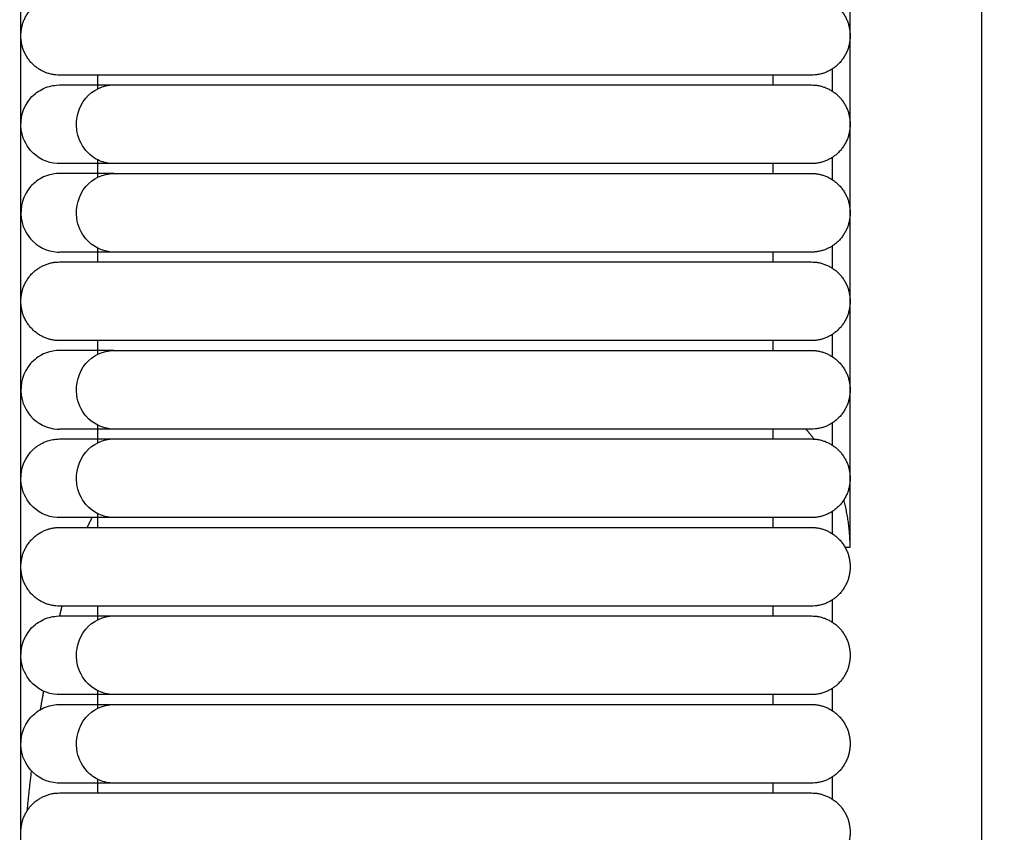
# Model space of a CAD drawing. Header units: millimetres. Extents: x -31695 to -19845, y -5614 to 7253.
# Tile 331 of 432: x -25814 to -25763, y 4683 to 4725. Entities that reach past the tile are written whole.
import ezdxf

# ---------------------------------------------------------------- set-up
doc = ezdxf.new("R2010")
doc.units = ezdxf.units.MM
doc.layers.add('2d', color=7, linetype='Continuous', true_color=0x000000)

msp = doc.modelspace()

# ---------------------------------------------------------------- linework, layer by layer
at = {"layer": '2d', "linetype": 'Continuous', "lineweight": -3}
for points, degree in [([(-25813.959, 4677.247), (-25813.959, 5052.785), (-25813.959, 5428.322)], 2), ([(-25771.146, 4697.546), (-25771.146, 5052.785), (-25771.146, 5408.023)], 2), ([(-25809.977, 4721.398), (-25809.977, 4721.652), (-25809.977, 4721.906)], 2), ([(-25780.107, 4721.906), (-25788.838, 4721.906), (-25797.57, 4721.906)], 2), ([(-25775.129, 4721.906), (-25775.129, 4721.652), (-25775.129, 4721.398)], 2), ([(-25772.072, 4722.22), (-25772.072, 4721.841), (-25772.072, 4721.462), (-25772.072, 4721.083)], 3), ([(-25809.977, 4721.206), (-25809.977, 4721.302), (-25809.977, 4721.398)], 2), ([(-25797.57, 4721.398), (-25788.838, 4721.398), (-25780.107, 4721.398)], 2), ([(-25811.974, 4717.339), (-25812.009, 4717.339), (-25812.043, 4717.34), (-25812.077, 4717.341)], 3), ([(-25811.676, 4717.339), (-25811.864, 4717.339), (-25811.962, 4717.339), (-25811.967, 4717.339)], 3), ([(-25809.977, 4716.638), (-25809.977, 4717.084), (-25809.977, 4717.53)], 2), ([(-25797.57, 4717.338), (-25798.436, 4717.338), (-25799.306, 4717.338), (-25800.158, 4717.339)], 3), ([(-25780.107, 4717.338), (-25788.838, 4717.338), (-25797.57, 4717.338)], 2), ([(-25775.129, 4717.338), (-25775.129, 4717.085), (-25775.129, 4716.831)], 2), ([(-25772.072, 4717.653), (-25772.072, 4717.273), (-25772.072, 4716.894), (-25772.072, 4716.516)], 3), ([(-25797.57, 4716.831), (-25788.838, 4716.831), (-25780.107, 4716.831)], 2), ([(-25812.077, 4712.774), (-25812.043, 4712.773), (-25812.009, 4712.772), (-25811.974, 4712.771)], 3), ([(-25811.676, 4712.771), (-25811.864, 4712.771), (-25811.962, 4712.771), (-25811.967, 4712.771)], 3), ([(-25809.977, 4712.263), (-25809.977, 4712.613), (-25809.977, 4712.963)], 2), ([(-25797.57, 4712.771), (-25799.174, 4712.771), (-25800.791, 4712.771), (-25802.283, 4712.771)], 3), ([(-25780.107, 4712.771), (-25788.838, 4712.771), (-25797.57, 4712.771)], 2), ([(-25775.129, 4712.771), (-25775.129, 4712.517), (-25775.129, 4712.263)], 2), ([(-25772.072, 4713.086), (-25772.072, 4712.706), (-25772.072, 4712.327), (-25772.072, 4711.949)], 3), ([(-25797.57, 4712.263), (-25788.838, 4712.263), (-25780.107, 4712.263)], 2), ([(-25809.977, 4707.504), (-25809.977, 4707.854), (-25809.977, 4708.204)], 2), ([(-25780.107, 4708.204), (-25788.838, 4708.204), (-25797.57, 4708.204)], 2), ([(-25775.129, 4708.204), (-25775.129, 4707.95), (-25775.129, 4707.696)], 2), ([(-25772.072, 4708.518), (-25772.072, 4708.138), (-25772.072, 4707.759), (-25772.072, 4707.381)], 3), ([(-25797.57, 4707.696), (-25788.838, 4707.696), (-25780.107, 4707.696)], 2), ([(-25812.077, 4703.639), (-25812.043, 4703.638), (-25812.009, 4703.637), (-25811.974, 4703.636)], 3), ([(-25811.676, 4703.636), (-25811.864, 4703.636), (-25811.962, 4703.636), (-25811.967, 4703.637)], 3), ([(-25809.977, 4702.936), (-25809.977, 4703.382), (-25809.977, 4703.828)], 2), ([(-25780.107, 4703.636), (-25788.838, 4703.636), (-25797.57, 4703.636)], 2), ([(-25775.129, 4703.636), (-25775.129, 4703.382), (-25775.129, 4703.129)], 2), ([(-25772.072, 4703.951), (-25772.072, 4703.571), (-25772.072, 4703.192), (-25772.072, 4702.814)], 3), ([(-25812.52, 4703.047), (-25812.475, 4703.059), (-25812.43, 4703.071), (-25812.385, 4703.082)], 3), ([(-25812.385, 4703.082), (-25812.339, 4703.091), (-25812.293, 4703.099), (-25812.247, 4703.108)], 3), ([(-25812.247, 4703.108), (-25812.201, 4703.113), (-25812.154, 4703.118), (-25812.108, 4703.124)], 3), ([(-25812.108, 4703.124), (-25812.061, 4703.125), (-25812.015, 4703.127), (-25811.968, 4703.129)], 3), ([(-25797.57, 4703.129), (-25788.838, 4703.129), (-25780.107, 4703.129)], 2), ([(-25813.456, 4702.448), (-25813.424, 4702.483), (-25813.391, 4702.517), (-25813.359, 4702.551)], 3), ([(-25813.359, 4702.551), (-25813.324, 4702.583), (-25813.29, 4702.615), (-25813.255, 4702.647)], 3), ([(-25813.255, 4702.647), (-25813.219, 4702.676), (-25813.182, 4702.705), (-25813.145, 4702.734)], 3), ([(-25813.145, 4702.734), (-25813.106, 4702.761), (-25813.068, 4702.788), (-25813.029, 4702.814)], 3), ([(-25813.029, 4702.814), (-25812.989, 4702.838), (-25812.948, 4702.862), (-25812.908, 4702.886)], 3), ([(-25812.908, 4702.886), (-25812.866, 4702.907), (-25812.824, 4702.927), (-25812.782, 4702.948)], 3), ([(-25812.782, 4702.948), (-25812.739, 4702.966), (-25812.696, 4702.984), (-25812.653, 4703.002)], 3), ([(-25812.653, 4703.002), (-25812.609, 4703.017), (-25812.564, 4703.032), (-25812.52, 4703.047)], 3), ([(-25811.974, 4699.069), (-25812.009, 4699.07), (-25812.043, 4699.071), (-25812.077, 4699.072)], 3), ([(-25811.676, 4699.069), (-25811.864, 4699.069), (-25811.962, 4699.069), (-25811.967, 4699.069)], 3), ([(-25809.977, 4698.561), (-25809.977, 4698.911), (-25809.977, 4699.261)], 2), ([(-25797.57, 4699.069), (-25798.436, 4699.069), (-25799.306, 4699.069), (-25800.158, 4699.069)], 3), ([(-25780.107, 4699.069), (-25788.838, 4699.069), (-25797.57, 4699.069)], 2), ([(-25775.129, 4699.069), (-25775.129, 4698.815), (-25775.129, 4698.561)], 2), ([(-25772.072, 4699.384), (-25772.072, 4699.004), (-25772.072, 4698.625), (-25772.072, 4698.247)], 3), ([(-25797.57, 4698.561), (-25788.838, 4698.561), (-25780.107, 4698.561)], 2), ([(-25809.977, 4693.802), (-25809.977, 4694.152), (-25809.977, 4694.502)], 2), ([(-25780.107, 4694.502), (-25788.838, 4694.502), (-25797.57, 4694.502)], 2), ([(-25775.129, 4694.502), (-25775.129, 4694.248), (-25775.129, 4693.994)], 2), ([(-25772.072, 4694.816), (-25772.072, 4694.436), (-25772.072, 4694.057), (-25772.072, 4693.679)], 3), ([(-25797.57, 4693.994), (-25788.838, 4693.994), (-25780.107, 4693.994)], 2), ([(-25811.974, 4689.934), (-25812.009, 4689.935), (-25812.043, 4689.936), (-25812.077, 4689.937)], 3), ([(-25811.676, 4689.934), (-25811.864, 4689.934), (-25811.962, 4689.934), (-25811.967, 4689.935)], 3), ([(-25809.977, 4689.234), (-25809.977, 4689.68), (-25809.977, 4690.126)], 2), ([(-25797.57, 4689.934), (-25798.436, 4689.934), (-25799.306, 4689.934), (-25800.158, 4689.934)], 3), ([(-25780.107, 4689.934), (-25788.838, 4689.934), (-25797.57, 4689.934)], 2), ([(-25775.129, 4689.934), (-25775.129, 4689.68), (-25775.129, 4689.427)], 2), ([(-25772.072, 4690.249), (-25772.072, 4689.869), (-25772.072, 4689.49), (-25772.072, 4689.112)], 3), ([(-25797.57, 4689.427), (-25788.838, 4689.427), (-25780.107, 4689.427)], 2), ([(-25811.974, 4685.367), (-25812.009, 4685.368), (-25812.043, 4685.369), (-25812.077, 4685.37)], 3), ([(-25811.676, 4685.367), (-25811.864, 4685.367), (-25811.962, 4685.367), (-25811.967, 4685.367)], 3), ([(-25809.977, 4684.859), (-25809.977, 4685.209), (-25809.977, 4685.559)], 2), ([(-25797.57, 4685.367), (-25798.436, 4685.367), (-25799.306, 4685.367), (-25800.158, 4685.367)], 3), ([(-25780.107, 4685.367), (-25788.838, 4685.367), (-25797.57, 4685.367)], 2), ([(-25775.129, 4685.367), (-25775.129, 4685.113), (-25775.129, 4684.859)], 2), ([(-25772.072, 4685.682), (-25772.072, 4685.301), (-25772.072, 4684.922), (-25772.072, 4684.545)], 3), ([(-25797.57, 4684.859), (-25788.838, 4684.859), (-25780.107, 4684.859)], 2)]:
    msp.add_open_spline(points, degree=degree, dxfattribs=at)
for points, knots in [([(-25764.368, 4751.433), (-25764.368, 4721.94), (-25764.368, 4672.42), (-25764.368, 4639.824), (-25763.571, 4625.813), (-25763.391, 4623.337), (-25763.187, 4621.125)], [-1.557286, -1.557286, -1.557286, -1.557286, -1, -0.5, -0.5, -0.378504, -0.378504, -0.378504, -0.378504]), ([(-25812.077, 4717.341), (-25812.601, 4717.37), (-25813.11, 4717.621), (-25813.458, 4718.021), (-25813.717, 4718.319), (-25813.887, 4718.696), (-25813.941, 4719.09), (-25814.019, 4719.67), (-25813.837, 4720.281), (-25813.456, 4720.718), (-25813.27, 4720.931), (-25813.038, 4721.101), (-25812.655, 4721.276), (-25812.521, 4721.321), (-25812.293, 4721.372), (-25812.201, 4721.386), (-25811.968, 4721.398)], [13.4536647, 13.4536647, 13.4536647, 13.4536647, 13.6698231, 13.6698231, 13.6698231, 13.8288406, 13.8288406, 13.8288406, 14.0662899, 14.0662899, 14.0662899, 14.1797667, 14.1797667, 14.2364823, 14.2364823, 14.2742571, 14.2742571, 14.2742571, 14.2742571]), ([(-25811.968, 4721.398), (-25811.954, 4721.398), (-25811.857, 4721.398), (-25811.669, 4721.398), (-25811.481, 4721.398), (-25811.204, 4721.398), (-25810.835, 4721.398), (-25810.402, 4721.398), (-25809.844, 4721.398), (-25809.161, 4721.398)], [14.274257, 14.274257, 14.274257, 14.274257, 14.962807, 14.962807, 14.962807, 15.661498, 15.661498, 15.661498, 16.489364, 16.489364, 16.489364, 16.489364]), ([(-25809.977, 4717.53), (-25810.216, 4717.647), (-25810.432, 4717.814), (-25810.607, 4718.021), (-25810.858, 4718.319), (-25811.023, 4718.696), (-25811.075, 4719.09), (-25811.151, 4719.67), (-25810.975, 4720.281), (-25810.605, 4720.718), (-25810.244, 4721.144), (-25809.705, 4721.398), (-25809.161, 4721.398)], [0.0891779, 0.0891779, 0.0891779, 0.0891779, 0.1730825, 0.1730825, 0.1730825, 0.292401, 0.292401, 0.292401, 0.4705707, 0.4705707, 0.4705707, 0.6442004, 0.6442004, 0.6442004, 0.6442004]), ([(-25809.161, 4721.398), (-25809.014, 4721.398), (-25808.823, 4721.398), (-25808.591, 4721.398), (-25807.988, 4721.398), (-25807.125, 4721.398), (-25806.134, 4721.398), (-25805.082, 4721.398), (-25803.775, 4721.398), (-25802.28, 4721.398), (-25800.789, 4721.398), (-25799.173, 4721.398), (-25797.57, 4721.398)], [16.489364, 16.489364, 16.489364, 16.489364, 16.643777, 16.643777, 16.643777, 17.027624, 17.027624, 17.027624, 17.430856, 17.430856, 17.430856, 17.845886, 17.845886, 17.845886, 17.845886]), ([(-25809.169, 4717.339), (-25809.851, 4717.339), (-25810.41, 4717.339), (-25810.843, 4717.339), (-25811.211, 4717.339), (-25811.489, 4717.339), (-25811.676, 4717.339)], [1.601269, 1.601269, 1.601269, 1.601269, 2.483847, 2.483847, 2.483847, 3.228714, 3.228714, 3.228714, 3.228714]), ([(-25809.176, 4717.339), (-25809.206, 4717.339), (-25809.236, 4717.34), (-25809.267, 4717.341), (-25809.512, 4717.355), (-25809.754, 4717.421), (-25809.977, 4717.53)], [0.00149093, 0.00149093, 0.00149093, 0.00149093, 0.0108912, 0.0108912, 0.0108912, 0.08917786, 0.08917786, 0.08917786, 0.08917786]), ([(-25797.57, 4717.339), (-25799.174, 4717.339), (-25800.791, 4717.339), (-25802.283, 4717.339), (-25803.779, 4717.339), (-25805.086, 4717.339), (-25806.139, 4717.339), (-25807.131, 4717.339), (-25807.994, 4717.339), (-25808.598, 4717.339), (-25808.83, 4717.339), (-25809.021, 4717.339), (-25809.169, 4717.339)], [0, 0, 0, 0, 0.489921, 0.489921, 0.489921, 0.9659, 0.9659, 0.9659, 1.418993, 1.418993, 1.418993, 1.601269, 1.601269, 1.601269, 1.601269]), ([(-25811.968, 4716.831), (-25812.201, 4716.819), (-25812.293, 4716.805), (-25812.521, 4716.754), (-25812.655, 4716.709), (-25813.038, 4716.534), (-25813.27, 4716.364), (-25813.456, 4716.15), (-25813.837, 4715.713), (-25814.019, 4715.102), (-25813.941, 4714.523), (-25813.887, 4714.129), (-25813.717, 4713.752), (-25813.458, 4713.454), (-25813.11, 4713.054), (-25812.601, 4712.803), (-25812.077, 4712.774)], [2.3144621, 2.3144621, 2.3144621, 2.3144621, 2.3522373, 2.3522373, 2.4089536, 2.4089536, 2.5224317, 2.5224317, 2.5224317, 2.7598838, 2.7598838, 2.7598838, 2.9189031, 2.9189031, 2.9189031, 3.135064, 3.135064, 3.135064, 3.135064]), ([(-25809.161, 4716.831), (-25809.844, 4716.831), (-25810.402, 4716.831), (-25810.835, 4716.831), (-25811.204, 4716.831), (-25811.481, 4716.831), (-25811.669, 4716.831), (-25811.857, 4716.831), (-25811.954, 4716.831), (-25811.968, 4716.831)], [0, 0, 0, 0, 0.864998, 0.864998, 0.864998, 1.595029, 1.595029, 1.595029, 2.314462, 2.314462, 2.314462, 2.314462]), ([(-25809.169, 4712.771), (-25809.775, 4712.803), (-25810.269, 4713.054), (-25810.607, 4713.454), (-25810.858, 4713.752), (-25811.023, 4714.129), (-25811.075, 4714.523), (-25811.151, 4715.102), (-25810.975, 4715.713), (-25810.605, 4716.15), (-25810.244, 4716.577), (-25809.705, 4716.831), (-25809.161, 4716.831)], [1.6012688, 1.6012688, 1.6012688, 1.6012688, 1.7660611, 1.7660611, 1.7660611, 1.887291, 1.887291, 1.887291, 2.0683148, 2.0683148, 2.0683148, 2.2447259, 2.2447259, 2.2447259, 2.2447259]), ([(-25809.161, 4716.831), (-25809.014, 4716.831), (-25808.823, 4716.831), (-25808.591, 4716.831), (-25807.988, 4716.831), (-25807.125, 4716.831), (-25806.134, 4716.831), (-25805.082, 4716.831), (-25803.775, 4716.831), (-25802.28, 4716.831), (-25800.789, 4716.831), (-25799.173, 4716.831), (-25797.57, 4716.831)], [2.244726, 2.244726, 2.244726, 2.244726, 2.426888, 2.426888, 2.426888, 2.879715, 2.879715, 2.879715, 3.355409, 3.355409, 3.355409, 3.845023, 3.845023, 3.845023, 3.845023]), ([(-25809.169, 4712.771), (-25809.851, 4712.771), (-25810.41, 4712.771), (-25810.843, 4712.771), (-25811.211, 4712.771), (-25811.489, 4712.771), (-25811.676, 4712.771)], [0, 0, 0, 0, 0.882578, 0.882578, 0.882578, 1.627446, 1.627446, 1.627446, 1.627446]), ([(-25802.283, 4712.771), (-25803.779, 4712.771), (-25805.086, 4712.771), (-25806.139, 4712.771), (-25807.131, 4712.771), (-25807.994, 4712.771), (-25808.598, 4712.771), (-25808.83, 4712.771), (-25809.021, 4712.771), (-25809.169, 4712.771)], [0.489921, 0.489921, 0.489921, 0.489921, 0.9659, 0.9659, 0.9659, 1.418992, 1.418992, 1.418992, 1.601269, 1.601269, 1.601269, 1.601269]), ([(-25811.968, 4707.696), (-25812.201, 4707.684), (-25812.293, 4707.67), (-25812.521, 4707.619), (-25812.655, 4707.574), (-25813.038, 4707.399), (-25813.27, 4707.229), (-25813.456, 4707.016), (-25813.837, 4706.579), (-25814.019, 4705.968), (-25813.941, 4705.388), (-25813.887, 4704.994), (-25813.717, 4704.617), (-25813.458, 4704.319), (-25813.11, 4703.919), (-25812.601, 4703.668), (-25812.077, 4703.639)], [2.3144621, 2.3144621, 2.3144621, 2.3144621, 2.3522373, 2.3522373, 2.4089536, 2.4089536, 2.5224317, 2.5224317, 2.5224317, 2.7598838, 2.7598838, 2.7598838, 2.9189031, 2.9189031, 2.9189031, 3.135064, 3.135064, 3.135064, 3.135064]), ([(-25809.161, 4707.696), (-25809.844, 4707.696), (-25810.402, 4707.696), (-25810.835, 4707.696), (-25811.204, 4707.696), (-25811.481, 4707.696), (-25811.669, 4707.696), (-25811.857, 4707.696), (-25811.954, 4707.696), (-25811.968, 4707.696)], [0, 0, 0, 0, 0.864998, 0.864998, 0.864998, 1.595029, 1.595029, 1.595029, 2.314462, 2.314462, 2.314462, 2.314462]), ([(-25809.169, 4703.636), (-25809.775, 4703.668), (-25810.269, 4703.919), (-25810.607, 4704.319), (-25810.858, 4704.617), (-25811.023, 4704.994), (-25811.075, 4705.388), (-25811.151, 4705.968), (-25810.975, 4706.579), (-25810.605, 4707.016), (-25810.244, 4707.442), (-25809.705, 4707.696), (-25809.161, 4707.696)], [1.6012688, 1.6012688, 1.6012688, 1.6012688, 1.7660611, 1.7660611, 1.7660611, 1.887291, 1.887291, 1.887291, 2.0683148, 2.0683148, 2.0683148, 2.2447259, 2.2447259, 2.2447259, 2.2447259]), ([(-25809.161, 4707.696), (-25809.014, 4707.696), (-25808.823, 4707.696), (-25808.591, 4707.696), (-25807.988, 4707.696), (-25807.125, 4707.696), (-25806.134, 4707.696), (-25805.082, 4707.696), (-25803.775, 4707.696), (-25802.28, 4707.696), (-25800.789, 4707.696), (-25799.173, 4707.696), (-25797.57, 4707.696)], [2.244726, 2.244726, 2.244726, 2.244726, 2.426888, 2.426888, 2.426888, 2.879715, 2.879715, 2.879715, 3.355409, 3.355409, 3.355409, 3.845023, 3.845023, 3.845023, 3.845023]), ([(-25809.169, 4703.636), (-25809.851, 4703.636), (-25810.41, 4703.636), (-25810.843, 4703.636), (-25811.211, 4703.636), (-25811.489, 4703.636), (-25811.676, 4703.636)], [0, 0, 0, 0, 0.882578, 0.882578, 0.882578, 1.627446, 1.627446, 1.627446, 1.627446]), ([(-25797.57, 4703.636), (-25799.174, 4703.636), (-25800.791, 4703.636), (-25802.283, 4703.636), (-25803.779, 4703.636), (-25805.086, 4703.636), (-25806.139, 4703.636), (-25807.131, 4703.636), (-25807.994, 4703.636), (-25808.598, 4703.636), (-25808.83, 4703.636), (-25809.021, 4703.636), (-25809.169, 4703.636)], [0, 0, 0, 0, 0.489921, 0.489921, 0.489921, 0.9659, 0.9659, 0.9659, 1.418992, 1.418992, 1.418992, 1.601269, 1.601269, 1.601269, 1.601269]), ([(-25811.968, 4703.129), (-25811.954, 4703.129), (-25811.857, 4703.129), (-25811.669, 4703.129), (-25811.481, 4703.129), (-25811.204, 4703.129), (-25810.835, 4703.129), (-25810.402, 4703.129), (-25809.844, 4703.129), (-25809.161, 4703.129)], [26.104918, 26.104918, 26.104918, 26.104918, 26.793468, 26.793468, 26.793468, 27.492159, 27.492159, 27.492159, 28.320025, 28.320025, 28.320025, 28.320025]), ([(-25809.176, 4699.069), (-25809.775, 4699.101), (-25810.269, 4699.352), (-25810.607, 4699.752), (-25810.858, 4700.05), (-25811.023, 4700.427), (-25811.075, 4700.821), (-25811.151, 4701.4), (-25810.975, 4702.011), (-25810.605, 4702.448), (-25810.244, 4702.875), (-25809.705, 4703.129), (-25809.161, 4703.129)], [0.0014909, 0.0014909, 0.0014909, 0.0014909, 0.1660925, 0.1660925, 0.1660925, 0.287182, 0.287182, 0.287182, 0.4679963, 0.4679963, 0.4679963, 0.6442032, 0.6442032, 0.6442032, 0.6442032]), ([(-25809.161, 4703.129), (-25809.014, 4703.129), (-25808.823, 4703.129), (-25808.591, 4703.129), (-25807.988, 4703.129), (-25807.125, 4703.129), (-25806.134, 4703.129), (-25805.082, 4703.129), (-25803.775, 4703.129), (-25802.28, 4703.129), (-25800.789, 4703.129), (-25799.173, 4703.129), (-25797.57, 4703.129)], [28.320025, 28.320025, 28.320025, 28.320025, 28.474438, 28.474438, 28.474438, 28.858285, 28.858285, 28.858285, 29.261517, 29.261517, 29.261517, 29.676547, 29.676547, 29.676547, 29.676547]), ([(-25812.077, 4699.072), (-25812.601, 4699.101), (-25813.11, 4699.352), (-25813.458, 4699.752), (-25813.717, 4700.05), (-25813.887, 4700.427), (-25813.941, 4700.821), (-25814.019, 4701.4), (-25813.837, 4702.011), (-25813.456, 4702.448)], [13.1598796, 13.1598796, 13.1598796, 13.1598796, 13.3283919, 13.3283919, 13.3283919, 13.4523583, 13.4523583, 13.4523583, 13.6374685, 13.6374685, 13.6374685, 13.6374685]), ([(-25809.169, 4699.069), (-25809.851, 4699.069), (-25810.41, 4699.069), (-25810.843, 4699.069), (-25811.211, 4699.069), (-25811.489, 4699.069), (-25811.676, 4699.069)], [1.601269, 1.601269, 1.601269, 1.601269, 2.483847, 2.483847, 2.483847, 3.228714, 3.228714, 3.228714, 3.228714]), ([(-25797.57, 4699.069), (-25799.174, 4699.069), (-25800.791, 4699.069), (-25802.283, 4699.069), (-25803.779, 4699.069), (-25805.086, 4699.069), (-25806.139, 4699.069), (-25807.131, 4699.069), (-25807.994, 4699.069), (-25808.598, 4699.069), (-25808.83, 4699.069), (-25809.021, 4699.069), (-25809.169, 4699.069)], [0, 0, 0, 0, 0.489921, 0.489921, 0.489921, 0.9659, 0.9659, 0.9659, 1.418993, 1.418993, 1.418993, 1.601269, 1.601269, 1.601269, 1.601269]), ([(-25812.077, 4689.937), (-25812.601, 4689.966), (-25813.11, 4690.217), (-25813.458, 4690.617), (-25813.717, 4690.915), (-25813.887, 4691.292), (-25813.941, 4691.686), (-25814.019, 4692.266), (-25813.837, 4692.876), (-25813.456, 4693.314), (-25813.27, 4693.527), (-25813.038, 4693.697), (-25812.655, 4693.872), (-25812.521, 4693.917), (-25812.293, 4693.968), (-25812.201, 4693.982), (-25811.968, 4693.994)], [13.4536647, 13.4536647, 13.4536647, 13.4536647, 13.6698231, 13.6698231, 13.6698231, 13.8288406, 13.8288406, 13.8288406, 14.0662899, 14.0662899, 14.0662899, 14.1797667, 14.1797667, 14.2364823, 14.2364823, 14.2742571, 14.2742571, 14.2742571, 14.2742571]), ([(-25811.968, 4693.994), (-25811.954, 4693.994), (-25811.857, 4693.994), (-25811.669, 4693.994), (-25811.481, 4693.994), (-25811.204, 4693.994), (-25810.835, 4693.994), (-25810.402, 4693.994), (-25809.844, 4693.994), (-25809.161, 4693.994)], [14.274257, 14.274257, 14.274257, 14.274257, 14.962807, 14.962807, 14.962807, 15.661498, 15.661498, 15.661498, 16.489364, 16.489364, 16.489364, 16.489364]), ([(-25809.176, 4689.934), (-25809.775, 4689.966), (-25810.269, 4690.217), (-25810.607, 4690.617), (-25810.858, 4690.915), (-25811.023, 4691.292), (-25811.075, 4691.686), (-25811.151, 4692.266), (-25810.975, 4692.876), (-25810.605, 4693.314), (-25810.244, 4693.74), (-25809.705, 4693.994), (-25809.161, 4693.994)], [0.0014909, 0.0014909, 0.0014909, 0.0014909, 0.1660925, 0.1660925, 0.1660925, 0.287182, 0.287182, 0.287182, 0.4679963, 0.4679963, 0.4679963, 0.6442032, 0.6442032, 0.6442032, 0.6442032]), ([(-25809.161, 4693.994), (-25809.014, 4693.994), (-25808.823, 4693.994), (-25808.591, 4693.994), (-25807.988, 4693.994), (-25807.125, 4693.994), (-25806.134, 4693.994), (-25805.082, 4693.994), (-25803.775, 4693.994), (-25802.28, 4693.994), (-25800.789, 4693.994), (-25799.173, 4693.994), (-25797.57, 4693.994)], [16.489364, 16.489364, 16.489364, 16.489364, 16.643777, 16.643777, 16.643777, 17.027624, 17.027624, 17.027624, 17.430856, 17.430856, 17.430856, 17.845886, 17.845886, 17.845886, 17.845886]), ([(-25809.169, 4689.934), (-25809.851, 4689.934), (-25810.41, 4689.934), (-25810.843, 4689.934), (-25811.211, 4689.934), (-25811.489, 4689.934), (-25811.676, 4689.934)], [1.601269, 1.601269, 1.601269, 1.601269, 2.483847, 2.483847, 2.483847, 3.228714, 3.228714, 3.228714, 3.228714]), ([(-25797.57, 4689.934), (-25799.174, 4689.934), (-25800.791, 4689.934), (-25802.283, 4689.934), (-25803.779, 4689.934), (-25805.086, 4689.934), (-25806.139, 4689.934), (-25807.131, 4689.934), (-25807.994, 4689.934), (-25808.598, 4689.934), (-25808.83, 4689.934), (-25809.021, 4689.934), (-25809.169, 4689.934)], [0, 0, 0, 0, 0.489921, 0.489921, 0.489921, 0.9659, 0.9659, 0.9659, 1.418993, 1.418993, 1.418993, 1.601269, 1.601269, 1.601269, 1.601269]), ([(-25812.077, 4685.37), (-25812.601, 4685.399), (-25813.11, 4685.65), (-25813.458, 4686.05), (-25813.717, 4686.348), (-25813.887, 4686.725), (-25813.941, 4687.119), (-25814.019, 4687.698), (-25813.837, 4688.309), (-25813.456, 4688.746), (-25813.27, 4688.96), (-25813.038, 4689.13), (-25812.655, 4689.305), (-25812.521, 4689.35), (-25812.293, 4689.401), (-25812.201, 4689.414), (-25811.968, 4689.427)], [13.4536647, 13.4536647, 13.4536647, 13.4536647, 13.6698231, 13.6698231, 13.6698231, 13.8288406, 13.8288406, 13.8288406, 14.0662899, 14.0662899, 14.0662899, 14.1797667, 14.1797667, 14.2364823, 14.2364823, 14.2742571, 14.2742571, 14.2742571, 14.2742571]), ([(-25811.968, 4689.427), (-25811.954, 4689.427), (-25811.857, 4689.427), (-25811.669, 4689.427), (-25811.481, 4689.427), (-25811.204, 4689.427), (-25810.835, 4689.427), (-25810.402, 4689.427), (-25809.844, 4689.427), (-25809.161, 4689.427)], [14.274257, 14.274257, 14.274257, 14.274257, 14.962807, 14.962807, 14.962807, 15.661498, 15.661498, 15.661498, 16.489364, 16.489364, 16.489364, 16.489364]), ([(-25809.977, 4685.559), (-25810.216, 4685.676), (-25810.432, 4685.843), (-25810.607, 4686.05), (-25810.858, 4686.348), (-25811.023, 4686.725), (-25811.075, 4687.119), (-25811.151, 4687.698), (-25810.975, 4688.309), (-25810.605, 4688.746), (-25810.244, 4689.173), (-25809.705, 4689.427), (-25809.161, 4689.427)], [0.0891778, 0.0891778, 0.0891778, 0.0891778, 0.1730817, 0.1730817, 0.1730817, 0.2924002, 0.2924002, 0.2924002, 0.4705699, 0.4705699, 0.4705699, 0.6441997, 0.6441997, 0.6441997, 0.6441997]), ([(-25809.161, 4689.427), (-25809.014, 4689.427), (-25808.823, 4689.427), (-25808.591, 4689.427), (-25807.988, 4689.427), (-25807.125, 4689.427), (-25806.134, 4689.427), (-25805.082, 4689.427), (-25803.775, 4689.427), (-25802.28, 4689.427), (-25800.789, 4689.427), (-25799.173, 4689.427), (-25797.57, 4689.427)], [16.489364, 16.489364, 16.489364, 16.489364, 16.643777, 16.643777, 16.643777, 17.027624, 17.027624, 17.027624, 17.430856, 17.430856, 17.430856, 17.845886, 17.845886, 17.845886, 17.845886]), ([(-25809.169, 4685.367), (-25809.851, 4685.367), (-25810.41, 4685.367), (-25810.843, 4685.367), (-25811.211, 4685.367), (-25811.489, 4685.367), (-25811.676, 4685.367)], [1.601269, 1.601269, 1.601269, 1.601269, 2.483847, 2.483847, 2.483847, 3.228714, 3.228714, 3.228714, 3.228714]), ([(-25809.176, 4685.367), (-25809.206, 4685.367), (-25809.236, 4685.368), (-25809.267, 4685.37), (-25809.512, 4685.384), (-25809.754, 4685.45), (-25809.977, 4685.559)], [0.00149093, 0.00149093, 0.00149093, 0.00149093, 0.0108912, 0.0108912, 0.0108912, 0.08917779, 0.08917779, 0.08917779, 0.08917779]), ([(-25797.57, 4685.367), (-25799.174, 4685.367), (-25800.791, 4685.367), (-25802.283, 4685.367), (-25803.779, 4685.367), (-25805.086, 4685.367), (-25806.139, 4685.367), (-25807.131, 4685.367), (-25807.994, 4685.367), (-25808.598, 4685.367), (-25808.83, 4685.367), (-25809.021, 4685.367), (-25809.169, 4685.367)], [0, 0, 0, 0, 0.489921, 0.489921, 0.489921, 0.9659, 0.9659, 0.9659, 1.418993, 1.418993, 1.418993, 1.601269, 1.601269, 1.601269, 1.601269])]:
    msp.add_open_spline(points, degree=3, knots=knots, dxfattribs=at)
for points, weights in [([(-25813.959, 4723.936), (-25813.959, 4725.966), (-25811.968, 4725.966)], [1, 0.707106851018, 0.999999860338]), ([(-25773.137, 4725.966), (-25771.146, 4725.966), (-25771.146, 4723.936)], [1, 0.707106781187, 1]), ([(-25811.968, 4721.906), (-25813.959, 4721.906), (-25813.959, 4723.936)], [1, 0.707106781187, 1]), ([(-25771.146, 4723.936), (-25771.146, 4721.906), (-25773.137, 4721.906)], [1, 0.707106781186, 1]), ([(-25809.161, 4721.906), (-25811.968, 4721.906), (-25811.968, 4721.906)], [0.919067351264, 0.951503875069, 1]), ([(-25773.137, 4721.398), (-25771.146, 4721.398), (-25771.146, 4719.368)], [0.999999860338, 0.707106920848, 0.999999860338]), ([(-25771.146, 4719.368), (-25771.146, 4717.338), (-25773.137, 4717.338)], [0.999999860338, 0.707106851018, 1]), ([(-25773.137, 4716.831), (-25771.146, 4716.831), (-25771.146, 4714.801)], [1, 0.707106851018, 0.999999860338]), ([(-25813.959, 4710.234), (-25813.959, 4712.263), (-25811.968, 4712.263)], [1, 0.707106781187, 1]), ([(-25811.968, 4712.263), (-25811.968, 4712.263), (-25809.161, 4712.263)], [1, 0.951503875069, 0.919067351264]), ([(-25773.137, 4712.263), (-25771.146, 4712.263), (-25771.146, 4710.234)], [1, 0.707106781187, 1]), ([(-25811.968, 4708.204), (-25813.959, 4708.204), (-25813.959, 4710.234)], [1, 0.707106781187, 1]), ([(-25771.146, 4710.234), (-25771.146, 4708.204), (-25773.137, 4708.204)], [1, 0.707106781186, 1]), ([(-25809.161, 4708.204), (-25811.968, 4708.204), (-25811.968, 4708.204)], [0.919067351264, 0.951503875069, 1]), ([(-25773.137, 4707.696), (-25771.146, 4707.696), (-25771.146, 4705.666)], [0.999999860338, 0.707106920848, 0.999999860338]), ([(-25771.146, 4705.666), (-25771.146, 4703.636), (-25773.137, 4703.636)], [0.999999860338, 0.707106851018, 1]), ([(-25773.011, 4703.125), (-25773.21, 4703.388), (-25773.428, 4703.636)], [0.857086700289, 0.855082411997, 0.854215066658]), ([(-25773.137, 4703.129), (-25771.146, 4703.129), (-25771.146, 4701.099)], [1, 0.707106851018, 0.999999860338]), ([(-25771.146, 4697.546), (-25771.146, 4698.789), (-25771.472, 4699.986)], [1, 0.946660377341, 0.91274841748]), ([(-25810.29, 4699.069), (-25810.419, 4698.818), (-25810.539, 4698.561)], [0.943950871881, 0.948191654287, 0.9528312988]), ([(-25813.959, 4696.531), (-25813.959, 4698.561), (-25811.968, 4698.561)], [1, 0.707106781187, 1]), ([(-25811.968, 4698.561), (-25811.968, 4698.561), (-25809.161, 4698.561)], [1, 0.951503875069, 0.919067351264]), ([(-25773.137, 4698.561), (-25771.146, 4698.561), (-25771.146, 4696.531)], [0.999999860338, 0.707106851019, 1]), ([(-25771.413, 4697.546), (-25771.146, 4697.546), (-25771.146, 4697.546)], [0.868347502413, 0.900099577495, 1]), ([(-25811.968, 4694.502), (-25813.959, 4694.502), (-25813.959, 4696.531)], [1, 0.707106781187, 1]), ([(-25771.146, 4696.531), (-25771.146, 4694.502), (-25773.137, 4694.502)], [1, 0.707106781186, 1]), ([(-25809.161, 4694.502), (-25811.968, 4694.502), (-25811.968, 4694.502)], [0.919067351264, 0.951503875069, 1]), ([(-25811.842, 4694.502), (-25811.905, 4694.248), (-25811.966, 4693.994)], [0.996403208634, 0.995937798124, 0.995486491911]), ([(-25773.137, 4693.994), (-25771.146, 4693.994), (-25771.146, 4691.964)], [0.999999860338, 0.707106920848, 0.999999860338]), ([(-25771.146, 4691.964), (-25771.146, 4689.934), (-25773.137, 4689.934)], [0.999999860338, 0.707106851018, 1]), ([(-25812.789, 4690.117), (-25812.878, 4689.637), (-25812.959, 4689.155)], [0.989471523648, 0.98883181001, 0.988240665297]), ([(-25773.137, 4689.427), (-25771.146, 4689.427), (-25771.146, 4687.397)], [0.999999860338, 0.707106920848, 0.999999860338]), ([(-25771.146, 4687.397), (-25771.146, 4685.367), (-25773.137, 4685.367)], [0.999999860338, 0.707106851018, 1]), ([(-25813.42, 4686.007), (-25813.549, 4684.966), (-25813.647, 4683.921)], [0.984913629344, 0.983987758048, 0.983283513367]), ([(-25813.959, 4682.829), (-25813.959, 4684.859), (-25811.968, 4684.859)], [0.999999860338, 0.707106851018, 1]), ([(-25811.968, 4684.859), (-25811.968, 4684.859), (-25809.161, 4684.859)], [1, 0.951503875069, 0.919067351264]), ([(-25773.137, 4684.859), (-25771.146, 4684.859), (-25771.146, 4682.829)], [1, 0.707106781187, 1]), ([(-25771.146, 4682.829), (-25771.146, 4680.799), (-25773.137, 4680.799)], [1, 0.707106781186, 1])]:
    msp.add_rational_spline(points, weights, degree=2, dxfattribs=at)
for points, weights, knots in [([(-25797.57, 4721.906), (-25802.519, 4721.906), (-25806.018, 4721.906), (-25808.359, 4721.906), (-25809.161, 4721.906)], [1, 0.853553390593, 0.853553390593, 0.853553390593, 0.919067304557], [20.699849, 20.699849, 20.699849, 21.693962, 21.693962, 22.358871, 22.358871, 22.358871]), ([(-25773.137, 4721.906), (-25773.137, 4721.906), (-25775.179, 4721.906), (-25777.22, 4721.906), (-25780.107, 4721.906)], [1, 0.853553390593, 0.853553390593, 0.853553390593, 1], [17.786146, 17.786146, 17.786146, 18.366045, 18.366045, 18.945944, 18.945944, 18.945944]), ([(-25780.107, 4721.398), (-25777.22, 4721.398), (-25775.179, 4721.398), (-25773.137, 4721.398), (-25773.137, 4721.398)], [1, 0.853553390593, 0.853553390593, 0.853553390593, 1], [19.599792, 19.599792, 19.599792, 20.179691, 20.179691, 20.75959, 20.75959, 20.75959]), ([(-25773.137, 4717.338), (-25773.137, 4717.338), (-25775.179, 4717.338), (-25777.22, 4717.338), (-25780.107, 4717.338)], [1, 0.853553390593, 0.853553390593, 0.853553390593, 1], [22.644545, 22.644545, 22.644545, 23.224444, 23.224444, 23.804343, 23.804343, 23.804343]), ([(-25780.107, 4716.831), (-25777.22, 4716.831), (-25775.179, 4716.831), (-25773.137, 4716.831), (-25773.137, 4716.831)], [1, 0.853553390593, 0.853553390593, 0.853553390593, 0.999999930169], [5.598928, 5.598928, 5.598928, 6.178827, 6.178827, 6.758726, 6.758726, 6.758726]), ([(-25771.146, 4714.801), (-25771.146, 4713.96), (-25771.729, 4713.365), (-25772.312, 4712.771), (-25773.137, 4712.771)], [1, 0.853553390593, 0.853553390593, 0.853553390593, 1], [8.3295224, 8.3295224, 8.3295224, 8.4952078, 8.4952078, 8.6608932, 8.6608932, 8.6608932]), ([(-25773.137, 4712.771), (-25773.137, 4712.771), (-25775.179, 4712.771), (-25777.22, 4712.771), (-25780.107, 4712.771)], [1, 0.853553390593, 0.853553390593, 0.853553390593, 1], [8.660893, 8.660893, 8.660893, 9.240792, 9.240792, 9.820691, 9.820691, 9.820691]), ([(-25809.161, 4712.263), (-25808.359, 4712.263), (-25806.018, 4712.263), (-25802.519, 4712.263), (-25797.57, 4712.263)], [0.919067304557, 0.853553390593, 0.853553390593, 0.853553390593, 1], [11.328464, 11.328464, 11.328464, 11.993374, 11.993374, 12.987487, 12.987487, 12.987487]), ([(-25780.107, 4712.263), (-25777.22, 4712.263), (-25775.179, 4712.263), (-25773.137, 4712.263), (-25773.137, 4712.263)], [1, 0.853553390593, 0.853553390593, 0.853553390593, 1], [14.741392, 14.741392, 14.741392, 15.321291, 15.321291, 15.90119, 15.90119, 15.90119]), ([(-25797.57, 4708.204), (-25802.519, 4708.204), (-25806.018, 4708.204), (-25808.359, 4708.204), (-25809.161, 4708.204)], [0.999999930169, 0.853553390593, 0.853553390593, 0.853553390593, 0.919067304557], [20.699849, 20.699849, 20.699849, 21.693961, 21.693961, 22.358871, 22.358871, 22.358871]), ([(-25773.137, 4708.204), (-25773.137, 4708.204), (-25775.179, 4708.204), (-25777.22, 4708.204), (-25780.107, 4708.204)], [1, 0.853553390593, 0.853553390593, 0.853553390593, 0.999999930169], [17.786146, 17.786146, 17.786146, 18.366045, 18.366045, 18.945944, 18.945944, 18.945944]), ([(-25780.107, 4707.696), (-25777.22, 4707.696), (-25775.179, 4707.696), (-25773.137, 4707.696), (-25773.137, 4707.696)], [1, 0.853553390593, 0.853553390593, 0.853553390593, 1], [5.598928, 5.598928, 5.598928, 6.178827, 6.178827, 6.758726, 6.758726, 6.758726]), ([(-25773.137, 4703.636), (-25773.137, 4703.636), (-25775.179, 4703.636), (-25777.22, 4703.636), (-25780.107, 4703.636)], [1, 0.853553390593, 0.853553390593, 0.853553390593, 1], [8.643682, 8.643682, 8.643682, 9.223581, 9.223581, 9.80348, 9.80348, 9.80348]), ([(-25780.107, 4703.129), (-25777.22, 4703.129), (-25775.179, 4703.129), (-25773.137, 4703.129), (-25773.137, 4703.129)], [1, 0.853553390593, 0.853553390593, 0.853553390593, 0.999999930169], [31.430453, 31.430453, 31.430453, 32.010352, 32.010352, 32.590251, 32.590251, 32.590251]), ([(-25771.146, 4701.099), (-25771.146, 4700.258), (-25771.729, 4699.663), (-25772.312, 4699.069), (-25773.137, 4699.069)], [1, 0.853553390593, 0.853553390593, 0.853553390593, 1], [34.1610469, 34.1610469, 34.1610469, 34.3267323, 34.3267323, 34.4924177, 34.4924177, 34.4924177]), ([(-25773.137, 4699.069), (-25773.137, 4699.069), (-25775.179, 4699.069), (-25777.22, 4699.069), (-25780.107, 4699.069)], [1, 0.853553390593, 0.853553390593, 0.853553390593, 1], [34.492418, 34.492418, 34.492418, 35.072317, 35.072317, 35.652216, 35.652216, 35.652216]), ([(-25809.161, 4698.561), (-25808.359, 4698.561), (-25806.018, 4698.561), (-25802.519, 4698.561), (-25797.57, 4698.561)], [0.919067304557, 0.853553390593, 0.853553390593, 0.853553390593, 0.999999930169], [11.328464, 11.328464, 11.328464, 11.993374, 11.993374, 12.987487, 12.987487, 12.987487]), ([(-25780.107, 4698.561), (-25777.22, 4698.561), (-25775.179, 4698.561), (-25773.137, 4698.561), (-25773.137, 4698.561)], [0.999999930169, 0.853553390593, 0.853553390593, 0.853553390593, 0.999999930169], [14.741392, 14.741392, 14.741392, 15.321291, 15.321291, 15.90119, 15.90119, 15.90119]), ([(-25797.57, 4694.502), (-25802.519, 4694.502), (-25806.018, 4694.502), (-25808.359, 4694.502), (-25809.161, 4694.502)], [0.999999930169, 0.853553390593, 0.853553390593, 0.853553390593, 0.919067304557], [20.699849, 20.699849, 20.699849, 21.693961, 21.693961, 22.358871, 22.358871, 22.358871]), ([(-25773.137, 4694.502), (-25773.137, 4694.502), (-25775.179, 4694.502), (-25777.22, 4694.502), (-25780.107, 4694.502)], [1, 0.853553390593, 0.853553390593, 0.853553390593, 0.999999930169], [17.786146, 17.786146, 17.786146, 18.366045, 18.366045, 18.945944, 18.945944, 18.945944]), ([(-25780.107, 4693.994), (-25777.22, 4693.994), (-25775.179, 4693.994), (-25773.137, 4693.994), (-25773.137, 4693.994)], [1, 0.853553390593, 0.853553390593, 0.853553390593, 1], [19.599792, 19.599792, 19.599792, 20.179691, 20.179691, 20.75959, 20.75959, 20.75959]), ([(-25773.137, 4689.934), (-25773.137, 4689.934), (-25775.179, 4689.934), (-25777.22, 4689.934), (-25780.107, 4689.934)], [1, 0.853553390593, 0.853553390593, 0.853553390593, 1], [22.644545, 22.644545, 22.644545, 23.224444, 23.224444, 23.804343, 23.804343, 23.804343]), ([(-25780.107, 4689.427), (-25777.22, 4689.427), (-25775.179, 4689.427), (-25773.137, 4689.427), (-25773.137, 4689.427)], [1, 0.853553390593, 0.853553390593, 0.853553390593, 1], [19.599792, 19.599792, 19.599792, 20.179691, 20.179691, 20.75959, 20.75959, 20.75959]), ([(-25773.137, 4685.367), (-25773.137, 4685.367), (-25775.179, 4685.367), (-25777.22, 4685.367), (-25780.107, 4685.367)], [1, 0.853553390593, 0.853553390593, 0.853553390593, 1], [22.644545, 22.644545, 22.644545, 23.224444, 23.224444, 23.804343, 23.804343, 23.804343]), ([(-25809.161, 4684.859), (-25808.359, 4684.859), (-25806.018, 4684.859), (-25802.519, 4684.859), (-25797.57, 4684.859)], [0.919067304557, 0.853553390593, 0.853553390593, 0.853553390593, 1], [11.328464, 11.328464, 11.328464, 11.993374, 11.993374, 12.987487, 12.987487, 12.987487]), ([(-25780.107, 4684.859), (-25777.22, 4684.859), (-25775.179, 4684.859), (-25773.137, 4684.859), (-25773.137, 4684.859)], [1, 0.853553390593, 0.853553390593, 0.853553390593, 1], [14.741392, 14.741392, 14.741392, 15.321291, 15.321291, 15.90119, 15.90119, 15.90119])]:
    msp.add_rational_spline(points, weights, degree=2, knots=knots, dxfattribs=at)

doc.saveas('drawing.dxf')
